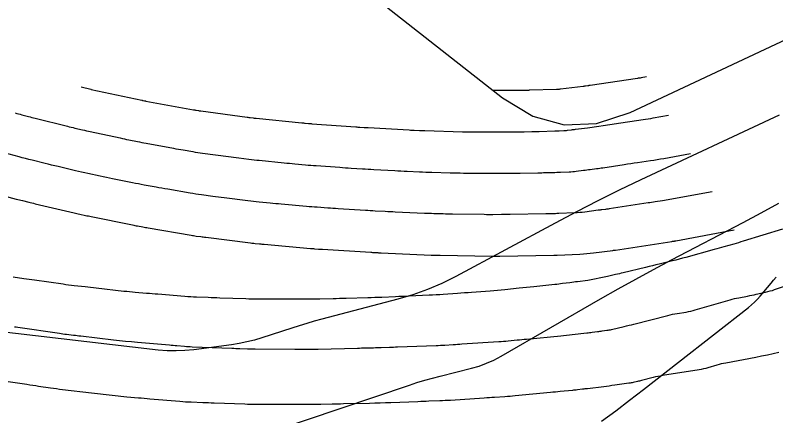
# Model space of a CAD drawing. Extents: x 1005228 to 1008882, y 1883389 to 1885754.
# Drawn here: x 1007624 to 1007678.9, y 1884974.9 to 1885003.8 of the extents above; entities that cross this region are included whole.
import ezdxf

# ---------------------------------------------------------------- set-up
doc = ezdxf.new("R2010")
doc.units = 0
for name, color, linetype in [('ATDIMS', 7, 'Continuous'), ('C-ANNO-NOTE', 7, 'Continuous'), ('S_BRIDGE', 7, 'Continuous'), ('TSOBSTACLE', 7, 'Continuous')]:
    doc.layers.add(name, color=color, linetype=linetype)

msp = doc.modelspace()

# ---------------------------------------------------------------- linework, layer by layer
at = {"layer": 'ATDIMS'}
for points in [[(1007621.454, 1884991.23), (1007624.108, 1884990.518), (1007624.22, 1884990.488), (1007624.332, 1884990.459), (1007624.445, 1884990.43), (1007624.558, 1884990.402), (1007625.009, 1884990.291), (1007625.122, 1884990.263), (1007625.235, 1884990.236), (1007625.348, 1884990.209), (1007625.462, 1884990.182), (1007628.272, 1884989.52), (1007628.375, 1884989.496), (1007628.478, 1884989.473), (1007628.582, 1884989.45), (1007628.685, 1884989.427), (1007629.099, 1884989.339), (1007629.203, 1884989.317), (1007629.306, 1884989.295), (1007629.41, 1884989.274), (1007629.514, 1884989.252), (1007632.48, 1884988.65), (1007632.574, 1884988.632), (1007632.668, 1884988.613), (1007632.762, 1884988.595), (1007632.856, 1884988.578), (1007633.233, 1884988.509), (1007633.328, 1884988.492), (1007633.422, 1884988.475), (1007633.516, 1884988.458), (1007633.611, 1884988.442), (1007636.725, 1884987.907), (1007636.812, 1884987.893), (1007636.898, 1884987.879), (1007636.985, 1884987.866), (1007637.072, 1884987.854), (1007637.42, 1884987.808), (1007637.507, 1884987.796), (1007637.594, 1884987.785), (1007637.681, 1884987.774), (1007637.768, 1884987.763), (1007641.006, 1884987.36), (1007641.086, 1884987.35), (1007641.167, 1884987.341), (1007641.247, 1884987.332), (1007641.328, 1884987.324), (1007641.65, 1884987.292), (1007641.73, 1884987.284), (1007641.811, 1884987.277), (1007641.891, 1884987.269), (1007641.972, 1884987.262), (1007645.319, 1884986.962), (1007645.391, 1884986.955), (1007645.464, 1884986.949), (1007645.536, 1884986.944), (1007645.609, 1884986.938), (1007645.899, 1884986.917), (1007645.971, 1884986.912), (1007646.044, 1884986.907), (1007646.116, 1884986.903), (1007646.189, 1884986.898), (1007649.66, 1884986.684), (1007649.723, 1884986.68), (1007649.786, 1884986.676), (1007649.849, 1884986.673), (1007649.913, 1884986.669), (1007650.165, 1884986.655), (1007650.229, 1884986.651), (1007650.292, 1884986.648), (1007650.355, 1884986.645), (1007650.418, 1884986.642), (1007654.027, 1884986.483), (1007654.081, 1884986.481), (1007654.136, 1884986.479), (1007654.19, 1884986.477), (1007654.244, 1884986.475), (1007654.461, 1884986.469), (1007654.515, 1884986.468), (1007654.569, 1884986.467), (1007654.623, 1884986.465), (1007654.678, 1884986.465), (1007658.416, 1884986.409), (1007658.462, 1884986.408), (1007658.508, 1884986.408), (1007658.553, 1884986.408), (1007658.599, 1884986.408), (1007658.781, 1884986.409), (1007658.827, 1884986.409), (1007658.872, 1884986.409), (1007658.918, 1884986.41), (1007658.964, 1884986.411), (1007662.857, 1884986.478), (1007662.877, 1884986.479), (1007662.897, 1884986.479), (1007662.918, 1884986.48), (1007662.938, 1884986.48), (1007663.019, 1884986.483), (1007663.039, 1884986.483), (1007663.06, 1884986.484), (1007663.08, 1884986.485), (1007663.1, 1884986.485), (1007664.748, 1884986.554), (1007664.99, 1884986.567), (1007665.231, 1884986.585), (1007665.473, 1884986.608), (1007665.713, 1884986.637), (1007667.127, 1884986.819), (1007667.171, 1884986.825), (1007667.244, 1884986.834), (1007667.259, 1884986.836), (1007667.274, 1884986.838), (1007667.288, 1884986.84), (1007667.303, 1884986.842), (1007671.373, 1884987.464), (1007671.421, 1884987.471), (1007671.469, 1884987.478), (1007671.565, 1884987.493), (1007671.59, 1884987.496), (1007671.614, 1884987.5), (1007671.638, 1884987.504), (1007671.661, 1884987.508), (1007675.867, 1884988.288)], [(1007679.337, 1884988.356), (1007676.524, 1884987.476), (1007676.351, 1884987.423), (1007676.177, 1884987.371), (1007676.002, 1884987.32), (1007675.828, 1884987.271), (1007675.128, 1884987.077), (1007674.953, 1884987.029), (1007674.778, 1884986.98), (1007674.603, 1884986.932), (1007674.428, 1884986.883), (1007672.386, 1884986.317), (1007672.145, 1884986.252), (1007671.904, 1884986.188), (1007671.663, 1884986.126), (1007671.421, 1884986.067), (1007670.452, 1884985.831), (1007670.209, 1884985.772), (1007669.967, 1884985.714), (1007669.725, 1884985.655), (1007669.483, 1884985.596), (1007667.864, 1884985.202), (1007667.728, 1884985.169), (1007667.591, 1884985.138), (1007667.455, 1884985.106), (1007667.318, 1884985.076), (1007666.733, 1884984.948), (1007666.615, 1884984.923), (1007666.497, 1884984.897), (1007666.379, 1884984.871), (1007666.261, 1884984.845), (1007665.79, 1884984.742), (1007665.672, 1884984.717), (1007665.553, 1884984.696), (1007665.434, 1884984.676), (1007665.315, 1884984.659), (1007664.565, 1884984.562), (1007664.43, 1884984.545), (1007664.295, 1884984.527), (1007664.16, 1884984.51), (1007664.025, 1884984.492), (1007663.486, 1884984.423), (1007663.351, 1884984.406), (1007663.216, 1884984.39), (1007663.081, 1884984.374), (1007662.946, 1884984.36), (1007661.413, 1884984.199), (1007661.152, 1884984.171), (1007660.891, 1884984.144), (1007660.63, 1884984.117), (1007660.369, 1884984.089), (1007659.324, 1884983.98), (1007659.063, 1884983.954), (1007658.802, 1884983.93), (1007658.54, 1884983.907), (1007658.278, 1884983.887), (1007656.935, 1884983.79), (1007656.68, 1884983.771), (1007656.424, 1884983.753), (1007656.168, 1884983.734), (1007655.913, 1884983.716), (1007654.891, 1884983.642), (1007654.635, 1884983.624), (1007654.379, 1884983.609), (1007654.124, 1884983.595), (1007653.868, 1884983.583), (1007652.443, 1884983.52), (1007652.194, 1884983.51), (1007651.945, 1884983.499), (1007651.696, 1884983.488), (1007651.447, 1884983.477), (1007650.452, 1884983.434), (1007650.203, 1884983.424), (1007649.954, 1884983.415), (1007649.705, 1884983.407), (1007649.456, 1884983.4), (1007647.888, 1884983.359), (1007647.652, 1884983.353), (1007647.417, 1884983.346), (1007647.181, 1884983.34), (1007646.945, 1884983.334), (1007646.002, 1884983.31), (1007645.766, 1884983.304), (1007645.53, 1884983.301), (1007645.294, 1884983.299), (1007645.058, 1884983.298), (1007643.327, 1884983.301), (1007642.883, 1884983.302), (1007642.438, 1884983.303), (1007641.549, 1884983.304), (1007641.327, 1884983.305), (1007641.105, 1884983.309), (1007640.883, 1884983.314), (1007640.661, 1884983.321), (1007638.788, 1884983.388), (1007638.578, 1884983.395), (1007638.367, 1884983.403), (1007638.157, 1884983.41), (1007637.946, 1884983.418), (1007637.104, 1884983.448), (1007636.894, 1884983.457), (1007636.684, 1884983.468), (1007636.474, 1884983.481), (1007636.264, 1884983.497), (1007634.326, 1884983.656), (1007634.12, 1884983.673), (1007633.915, 1884983.69), (1007633.71, 1884983.706), (1007633.505, 1884983.723), (1007632.685, 1884983.791), (1007632.48, 1884983.808), (1007632.275, 1884983.828), (1007632.07, 1884983.848), (1007631.866, 1884983.87), (1007629.871, 1884984.094), (1007629.672, 1884984.117), (1007629.473, 1884984.139), (1007629.274, 1884984.161), (1007629.075, 1884984.184), (1007628.279, 1884984.273), (1007628.08, 1884984.296), (1007627.882, 1884984.321), (1007627.683, 1884984.347), (1007627.485, 1884984.375), (1007625.431, 1884984.67), (1007625.239, 1884984.698), (1007625.046, 1884984.725), (1007624.854, 1884984.753), (1007624.662, 1884984.781), (1007623.892, 1884984.891)]]:
    msp.add_lwpolyline(points, dxfattribs=at)
at = {"layer": 'C-ANNO-NOTE'}
for points in [[(1007645.904, 1885008.211), (1007659.17, 1884997.803), (1007661.347, 1884996.479), (1007663.606, 1884995.863), (1007665.945, 1884995.953), (1007668.365, 1884996.75), (1007680.807, 1885002.568)], [(1007679.104, 1884996.545), (1007669.145, 1884991.889), (1007667.582, 1884991.145), (1007666.03, 1884990.38), (1007664.488, 1884989.593), (1007662.957, 1884988.786), (1007655.796, 1884984.947), (1007654.786, 1884984.443), (1007653.752, 1884984.001), (1007652.694, 1884983.62), (1007651.612, 1884983.302), (1007646.139, 1884981.864), (1007645.593, 1884981.716), (1007645.049, 1884981.561), (1007644.507, 1884981.398), (1007643.968, 1884981.227), (1007641.815, 1884980.527), (1007641.274, 1884980.365), (1007640.727, 1884980.227), (1007640.175, 1884980.115), (1007639.617, 1884980.028), (1007636.908, 1884979.667), (1007636.269, 1884979.601), (1007635.63, 1884979.576), (1007634.991, 1884979.59), (1007634.351, 1884979.643), (1007622.171, 1884981.042)]]:
    msp.add_lwpolyline(points, dxfattribs=at)
at = {"layer": 'S_BRIDGE'}
for points in [[(1007642.529, 1884973.789), (1007652.446, 1884977.118), (1007652.998, 1884977.297), (1007653.553, 1884977.466), (1007654.111, 1884977.623), (1007654.673, 1884977.77), (1007656.924, 1884978.334), (1007657.48, 1884978.494), (1007658.02, 1884978.691), (1007658.546, 1884978.925), (1007659.056, 1884979.195), (1007666.233, 1884983.324), (1007667.5, 1884984.045), (1007668.775, 1884984.753), (1007670.057, 1884985.448), (1007671.346, 1884986.13), (1007676.515, 1884988.831), (1007677.802, 1884989.517), (1007679.077, 1884990.223)], [(1007666.309, 1884974.526), (1007667.322, 1884975.274), (1007668.327, 1884976.033), (1007669.324, 1884976.802), (1007676.89, 1884982.702), (1007677.119, 1884982.891), (1007677.337, 1884983.091), (1007677.543, 1884983.303), (1007677.739, 1884983.526), (1007678.52, 1884984.468), (1007678.702, 1884984.68), (1007678.891, 1884984.886)]]:
    msp.add_lwpolyline(points, dxfattribs=at)
at = {"layer": 'TSOBSTACLE'}
for points in [[(1007669.545, 1884999.314), (1007669.149, 1884999.241), (1007669.083, 1884999.229), (1007669.017, 1884999.218), (1007668.95, 1884999.207), (1007668.884, 1884999.197), (1007665.476, 1884998.696), (1007665.436, 1884998.69), (1007665.395, 1884998.684), (1007665.354, 1884998.678), (1007665.313, 1884998.672), (1007665.15, 1884998.647), (1007665.11, 1884998.641), (1007665.069, 1884998.635), (1007665.028, 1884998.63), (1007664.987, 1884998.625), (1007663.347, 1884998.422), (1007663.306, 1884998.417), (1007663.239, 1884998.408), (1007663.226, 1884998.407), (1007663.212, 1884998.405), (1007663.199, 1884998.404), (1007663.185, 1884998.404), (1007663.121, 1884998.401), (1007663.091, 1884998.4), (1007663.061, 1884998.399), (1007661.118, 1884998.344), (1007661.087, 1884998.343), (1007661.056, 1884998.342), (1007660.993, 1884998.341), (1007660.962, 1884998.341), (1007660.93, 1884998.341), (1007658.497, 1884998.331)], [(1007628.798, 1884998.588), (1007629.478, 1884998.421), (1007629.492, 1884998.418), (1007629.516, 1884998.412), (1007629.52, 1884998.411), (1007633.168, 1884997.632), (1007633.192, 1884997.627), (1007633.215, 1884997.622), (1007633.239, 1884997.617), (1007633.262, 1884997.612), (1007633.357, 1884997.593), (1007633.381, 1884997.588), (1007633.404, 1884997.583), (1007633.428, 1884997.579), (1007633.452, 1884997.574), (1007636.896, 1884996.944), (1007636.94, 1884996.936), (1007636.983, 1884996.929), (1007637.027, 1884996.921), (1007637.071, 1884996.913), (1007637.247, 1884996.883), (1007637.291, 1884996.876), (1007637.335, 1884996.869), (1007637.379, 1884996.862), (1007637.423, 1884996.856), (1007640.757, 1884996.409), (1007640.812, 1884996.402), (1007640.866, 1884996.395), (1007640.921, 1884996.388), (1007640.976, 1884996.381), (1007641.194, 1884996.354), (1007641.249, 1884996.347), (1007641.304, 1884996.341), (1007641.358, 1884996.335), (1007641.413, 1884996.329), (1007644.7, 1884996.003), (1007644.76, 1884995.997), (1007644.82, 1884995.991), (1007644.88, 1884995.986), (1007644.94, 1884995.98), (1007645.181, 1884995.959), (1007645.241, 1884995.954), (1007645.301, 1884995.949), (1007645.361, 1884995.944), (1007645.421, 1884995.939), (1007648.595, 1884995.711), (1007648.668, 1884995.706), (1007648.741, 1884995.701), (1007648.814, 1884995.697), (1007648.886, 1884995.692), (1007649.178, 1884995.674), (1007649.251, 1884995.67), (1007649.324, 1884995.665), (1007649.396, 1884995.661), (1007649.469, 1884995.657), (1007652.424, 1884995.491), (1007652.519, 1884995.486), (1007652.614, 1884995.481), (1007652.709, 1884995.476), (1007652.804, 1884995.472), (1007653.184, 1884995.455), (1007653.279, 1884995.451), (1007653.374, 1884995.448), (1007653.468, 1884995.444), (1007653.563, 1884995.442), (1007656.282, 1884995.366), (1007656.399, 1884995.363), (1007656.515, 1884995.36), (1007656.632, 1884995.358), (1007656.748, 1884995.356), (1007657.214, 1884995.349), (1007657.331, 1884995.348), (1007657.447, 1884995.347), (1007657.564, 1884995.347), (1007657.68, 1884995.347), (1007660.164, 1884995.357), (1007660.302, 1884995.358), (1007660.439, 1884995.359), (1007660.577, 1884995.361), (1007660.714, 1884995.363), (1007661.265, 1884995.372), (1007661.402, 1884995.375), (1007661.54, 1884995.378), (1007661.677, 1884995.381), (1007661.815, 1884995.385), (1007662.925, 1884995.416), (1007663.004, 1884995.419), (1007663.083, 1884995.421), (1007663.163, 1884995.424), (1007663.242, 1884995.427), (1007663.576, 1884995.441), (1007663.647, 1884995.445), (1007663.717, 1884995.45), (1007663.788, 1884995.457), (1007663.858, 1884995.465), (1007664.138, 1884995.502), (1007664.209, 1884995.511), (1007664.279, 1884995.52), (1007664.349, 1884995.528), (1007664.419, 1884995.537), (1007665.299, 1884995.646), (1007665.459, 1884995.666), (1007665.62, 1884995.688), (1007665.78, 1884995.711), (1007665.94, 1884995.734), (1007666.581, 1884995.832), (1007666.741, 1884995.857), (1007666.901, 1884995.881), (1007667.062, 1884995.905), (1007667.222, 1884995.928), (1007669.299, 1884996.233), (1007669.482, 1884996.261), (1007669.666, 1884996.291), (1007669.848, 1884996.322), (1007670.031, 1884996.355), (1007671.126, 1884996.558)], [(1007624.022, 1884996.716), (1007624.142, 1884996.683), (1007624.262, 1884996.65), (1007624.381, 1884996.617), (1007624.501, 1884996.585), (1007624.981, 1884996.456), (1007625.101, 1884996.425), (1007625.221, 1884996.393), (1007625.341, 1884996.363), (1007625.461, 1884996.333), (1007627.794, 1884995.759), (1007627.931, 1884995.725), (1007628.069, 1884995.692), (1007628.206, 1884995.659), (1007628.343, 1884995.627), (1007628.893, 1884995.497), (1007629.031, 1884995.465), (1007629.168, 1884995.434), (1007629.306, 1884995.403), (1007629.444, 1884995.373), (1007631.601, 1884994.912), (1007631.757, 1884994.879), (1007631.912, 1884994.847), (1007632.068, 1884994.814), (1007632.224, 1884994.783), (1007632.847, 1884994.656), (1007633.003, 1884994.625), (1007633.159, 1884994.594), (1007633.315, 1884994.565), (1007633.472, 1884994.536), (1007635.449, 1884994.174), (1007635.622, 1884994.142), (1007635.796, 1884994.111), (1007635.97, 1884994.081), (1007636.144, 1884994.051), (1007636.841, 1884993.931), (1007637.015, 1884993.902), (1007637.19, 1884993.874), (1007637.365, 1884993.848), (1007637.54, 1884993.824), (1007639.405, 1884993.574), (1007639.591, 1884993.549), (1007639.776, 1884993.525), (1007639.961, 1884993.502), (1007640.146, 1884993.478), (1007640.887, 1884993.386), (1007641.073, 1884993.364), (1007641.258, 1884993.342), (1007641.444, 1884993.322), (1007641.63, 1884993.303), (1007643.433, 1884993.124), (1007643.625, 1884993.105), (1007643.817, 1884993.087), (1007644.009, 1884993.069), (1007644.202, 1884993.052), (1007644.971, 1884992.983), (1007645.163, 1884992.966), (1007645.355, 1884992.95), (1007645.548, 1884992.935), (1007645.74, 1884992.921), (1007647.433, 1884992.799), (1007647.637, 1884992.785), (1007647.842, 1884992.771), (1007648.046, 1884992.757), (1007648.251, 1884992.744), (1007649.069, 1884992.694), (1007649.273, 1884992.682), (1007649.478, 1884992.669), (1007649.682, 1884992.657), (1007649.887, 1884992.646), (1007651.393, 1884992.561), (1007651.617, 1884992.549), (1007651.84, 1884992.537), (1007652.064, 1884992.527), (1007652.287, 1884992.516), (1007653.181, 1884992.477), (1007653.404, 1884992.468), (1007653.628, 1884992.459), (1007653.851, 1884992.452), (1007654.075, 1884992.445), (1007655.383, 1884992.409), (1007655.625, 1884992.402), (1007655.867, 1884992.397), (1007656.108, 1884992.392), (1007656.35, 1884992.388), (1007657.317, 1884992.374), (1007657.559, 1884992.371), (1007657.801, 1884992.369), (1007658.042, 1884992.368), (1007658.284, 1884992.368), (1007659.398, 1884992.373), (1007659.658, 1884992.374), (1007659.917, 1884992.377), (1007660.176, 1884992.38), (1007660.436, 1884992.384), (1007661.721, 1884992.406), (1007661.857, 1884992.409), (1007661.992, 1884992.412), (1007662.128, 1884992.415), (1007662.263, 1884992.419), (1007662.805, 1884992.434), (1007662.94, 1884992.438), (1007663.075, 1884992.443), (1007663.211, 1884992.448), (1007663.346, 1884992.453), (1007663.967, 1884992.479), (1007664.094, 1884992.486), (1007664.222, 1884992.495), (1007664.349, 1884992.507), (1007664.476, 1884992.523), (1007665.005, 1884992.591), (1007665.121, 1884992.606), (1007665.238, 1884992.621), (1007665.355, 1884992.635), (1007665.471, 1884992.65), (1007665.938, 1884992.707), (1007666.055, 1884992.722), (1007666.171, 1884992.738), (1007666.287, 1884992.754), (1007666.404, 1884992.772), (1007667.932, 1884993.005), (1007668.17, 1884993.041), (1007668.408, 1884993.077), (1007668.646, 1884993.113), (1007668.885, 1884993.148), (1007669.838, 1884993.288), (1007670.077, 1884993.324), (1007670.315, 1884993.362), (1007670.552, 1884993.403), (1007670.789, 1884993.446), (1007672.706, 1884993.801)], [(1007674.286, 1884991.044), (1007671.225, 1884990.477), (1007671.095, 1884990.454), (1007670.964, 1884990.431), (1007670.833, 1884990.41), (1007670.702, 1884990.39), (1007670.177, 1884990.313), (1007670.046, 1884990.294), (1007669.915, 1884990.274), (1007669.783, 1884990.254), (1007669.652, 1884990.235), (1007666.853, 1884989.807), (1007666.788, 1884989.797), (1007666.722, 1884989.788), (1007666.657, 1884989.779), (1007666.591, 1884989.771), (1007666.328, 1884989.738), (1007666.263, 1884989.73), (1007666.197, 1884989.722), (1007666.131, 1884989.714), (1007666.066, 1884989.705), (1007665.095, 1884989.58), (1007664.911, 1884989.558), (1007664.727, 1884989.54), (1007664.542, 1884989.526), (1007664.357, 1884989.517), (1007663.223, 1884989.469), (1007663.145, 1884989.466), (1007663.068, 1884989.463), (1007662.99, 1884989.461), (1007662.912, 1884989.458), (1007662.601, 1884989.45), (1007662.523, 1884989.447), (1007662.445, 1884989.446), (1007662.367, 1884989.444), (1007662.289, 1884989.442), (1007659.705, 1884989.397), (1007659.55, 1884989.395), (1007659.395, 1884989.393), (1007659.24, 1884989.392), (1007659.085, 1884989.391), (1007658.464, 1884989.388), (1007658.309, 1884989.388), (1007658.154, 1884989.388), (1007657.999, 1884989.39), (1007657.844, 1884989.392), (1007655.552, 1884989.426), (1007655.385, 1884989.428), (1007655.218, 1884989.432), (1007655.051, 1884989.436), (1007654.884, 1884989.44), (1007654.216, 1884989.458), (1007654.049, 1884989.463), (1007653.882, 1884989.469), (1007653.715, 1884989.475), (1007653.548, 1884989.482), (1007651.425, 1884989.576), (1007651.245, 1884989.584), (1007651.066, 1884989.593), (1007650.887, 1884989.602), (1007650.707, 1884989.612), (1007649.991, 1884989.652), (1007649.811, 1884989.662), (1007649.632, 1884989.673), (1007649.453, 1884989.684), (1007649.274, 1884989.695), (1007647.326, 1884989.815), (1007647.135, 1884989.827), (1007646.943, 1884989.839), (1007646.751, 1884989.852), (1007646.56, 1884989.866), (1007645.793, 1884989.921), (1007645.601, 1884989.935), (1007645.41, 1884989.95), (1007645.218, 1884989.966), (1007645.027, 1884989.983), (1007643.215, 1884990.145), (1007643.014, 1884990.164), (1007642.814, 1884990.182), (1007642.614, 1884990.201), (1007642.413, 1884990.221), (1007641.613, 1884990.3), (1007641.412, 1884990.321), (1007641.212, 1884990.343), (1007641.013, 1884990.366), (1007640.813, 1884990.39), (1007639.096, 1884990.603), (1007638.89, 1884990.629), (1007638.685, 1884990.655), (1007638.48, 1884990.682), (1007638.275, 1884990.709), (1007637.454, 1884990.819), (1007637.249, 1884990.848), (1007637.044, 1884990.878), (1007636.84, 1884990.91), (1007636.636, 1884990.944), (1007635.034, 1884991.219), (1007634.821, 1884991.256), (1007634.609, 1884991.294), (1007634.397, 1884991.331), (1007634.185, 1884991.37), (1007633.337, 1884991.525), (1007633.125, 1884991.564), (1007632.914, 1884991.605), (1007632.702, 1884991.646), (1007632.491, 1884991.688), (1007631.057, 1884991.979), (1007630.833, 1884992.025), (1007630.609, 1884992.071), (1007630.386, 1884992.118), (1007630.163, 1884992.166), (1007629.27, 1884992.356), (1007629.046, 1884992.405), (1007628.823, 1884992.454), (1007628.601, 1884992.505), (1007628.378, 1884992.557), (1007627.122, 1884992.853), (1007626.887, 1884992.908), (1007626.652, 1884992.964), (1007626.417, 1884993.021), (1007626.183, 1884993.079), (1007625.245, 1884993.309), (1007625.011, 1884993.368), (1007624.777, 1884993.427), (1007624.543, 1884993.488), (1007624.31, 1884993.55), (1007623.227, 1884993.841)], [(1007623.973, 1884981.325), (1007624.097, 1884981.307), (1007624.22, 1884981.289), (1007627.221, 1884980.847), (1007627.348, 1884980.828), (1007627.476, 1884980.811), (1007627.603, 1884980.795), (1007627.731, 1884980.78), (1007628.242, 1884980.721), (1007628.37, 1884980.706), (1007628.498, 1884980.691), (1007628.626, 1884980.676), (1007628.754, 1884980.661), (1007631.128, 1884980.385), (1007631.556, 1884980.336), (1007631.985, 1884980.291), (1007632.414, 1884980.249), (1007632.843, 1884980.21), (1007635.145, 1884980.009), (1007635.281, 1884979.997), (1007635.418, 1884979.985), (1007635.554, 1884979.973), (1007635.691, 1884979.961), (1007636.237, 1884979.914), (1007636.373, 1884979.904), (1007636.51, 1884979.894), (1007636.647, 1884979.887), (1007636.784, 1884979.881), (1007639.658, 1884979.775), (1007639.797, 1884979.769), (1007639.937, 1884979.764), (1007640.076, 1884979.759), (1007640.215, 1884979.754), (1007640.772, 1884979.734), (1007640.911, 1884979.729), (1007641.05, 1884979.726), (1007641.19, 1884979.724), (1007641.329, 1884979.723), (1007644.19, 1884979.715), (1007644.331, 1884979.715), (1007644.471, 1884979.714), (1007644.612, 1884979.714), (1007644.752, 1884979.714), (1007645.314, 1884979.712), (1007645.454, 1884979.712), (1007645.595, 1884979.713), (1007645.735, 1884979.715), (1007645.876, 1884979.718), (1007648.709, 1884979.784), (1007648.852, 1884979.787), (1007648.995, 1884979.791), (1007649.138, 1884979.794), (1007649.281, 1884979.798), (1007649.853, 1884979.811), (1007649.996, 1884979.815), (1007650.139, 1884979.819), (1007650.282, 1884979.824), (1007650.425, 1884979.829), (1007651.014, 1884979.851), (1007651.16, 1884979.857), (1007651.306, 1884979.862), (1007651.452, 1884979.867), (1007651.597, 1884979.873), (1007654.377, 1884979.971), (1007654.532, 1884979.977), (1007654.687, 1884979.985), (1007654.842, 1884979.993), (1007654.997, 1884980.003), (1007655.617, 1884980.043), (1007655.772, 1884980.054), (1007655.927, 1884980.064), (1007656.081, 1884980.074), (1007656.236, 1884980.083), (1007658.904, 1884980.252), (1007659.07, 1884980.263), (1007659.235, 1884980.275), (1007659.401, 1884980.289), (1007659.566, 1884980.305), (1007660.226, 1884980.369), (1007660.391, 1884980.385), (1007660.556, 1884980.401), (1007660.721, 1884980.417), (1007660.886, 1884980.433), (1007663.363, 1884980.668), (1007663.571, 1884980.688), (1007663.778, 1884980.71), (1007663.985, 1884980.732), (1007664.192, 1884980.756), (1007665.247, 1884980.882), (1007665.341, 1884980.893), (1007665.435, 1884980.904), (1007665.529, 1884980.915), (1007665.622, 1884980.927), (1007666.016, 1884980.975), (1007666.1, 1884980.985), (1007666.185, 1884980.996), (1007666.269, 1884981.007), (1007666.354, 1884981.019), (1007666.691, 1884981.065), (1007666.775, 1884981.078), (1007666.859, 1884981.093), (1007666.942, 1884981.109), (1007667.025, 1884981.127), (1007667.929, 1884981.338), (1007668.108, 1884981.38), (1007668.286, 1884981.423), (1007668.463, 1884981.467), (1007668.641, 1884981.512), (1007671.09, 1884982.141), (1007671.253, 1884982.181), (1007671.416, 1884982.216), (1007671.58, 1884982.248), (1007671.745, 1884982.277), (1007672.406, 1884982.382), (1007672.57, 1884982.411), (1007672.734, 1884982.445), (1007672.896, 1884982.484), (1007673.057, 1884982.528), (1007675.572, 1884983.264), (1007675.727, 1884983.307), (1007675.883, 1884983.347), (1007676.04, 1884983.382), (1007676.198, 1884983.414), (1007676.831, 1884983.534), (1007676.989, 1884983.564), (1007677.146, 1884983.596), (1007677.304, 1884983.629), (1007677.461, 1884983.664), (1007678.133, 1884983.814), (1007678.297, 1884983.852), (1007678.46, 1884983.895), (1007678.621, 1884983.942), (1007678.782, 1884983.994), (1007681.204, 1884984.803)], [(1007679.082, 1884979.459), (1007678.669, 1884979.369), (1007678.255, 1884979.282), (1007677.84, 1884979.198), (1007677.425, 1884979.118), (1007675.257, 1884978.708), (1007675.094, 1884978.675), (1007674.933, 1884978.639), (1007674.772, 1884978.598), (1007674.613, 1884978.554), (1007673.976, 1884978.367), (1007673.817, 1884978.323), (1007673.656, 1884978.285), (1007673.494, 1884978.251), (1007673.331, 1884978.222), (1007670.691, 1884977.803), (1007670.523, 1884977.774), (1007670.356, 1884977.741), (1007670.19, 1884977.705), (1007670.025, 1884977.665), (1007669.185, 1884977.449), (1007669.11, 1884977.43), (1007669.035, 1884977.411), (1007668.96, 1884977.393), (1007668.885, 1884977.376), (1007668.584, 1884977.306), (1007668.509, 1884977.289), (1007668.433, 1884977.274), (1007668.357, 1884977.261), (1007668.281, 1884977.249), (1007667.252, 1884977.107), (1007667.055, 1884977.08), (1007666.858, 1884977.054), (1007666.661, 1884977.029), (1007666.463, 1884977.004), (1007665.286, 1884976.861), (1007665.196, 1884976.85), (1007665.105, 1884976.839), (1007665.015, 1884976.828), (1007664.924, 1884976.817), (1007664.563, 1884976.774), (1007664.472, 1884976.764), (1007664.382, 1884976.754), (1007664.291, 1884976.744), (1007664.2, 1884976.736), (1007663.326, 1884976.653), (1007663.15, 1884976.636), (1007662.974, 1884976.619), (1007662.798, 1884976.602), (1007662.622, 1884976.585), (1007660.079, 1884976.337), (1007659.893, 1884976.319), (1007659.707, 1884976.304), (1007659.52, 1884976.289), (1007659.334, 1884976.277), (1007658.588, 1884976.23), (1007658.401, 1884976.218), (1007658.215, 1884976.206), (1007658.028, 1884976.194), (1007657.842, 1884976.182), (1007655.417, 1884976.022), (1007655.222, 1884976.01), (1007655.026, 1884976), (1007654.83, 1884975.991), (1007654.634, 1884975.983), (1007653.85, 1884975.955), (1007653.654, 1884975.948), (1007653.459, 1884975.941), (1007653.263, 1884975.934), (1007653.067, 1884975.926), (1007651.108, 1884975.852), (1007650.727, 1884975.839), (1007650.345, 1884975.826), (1007649.963, 1884975.815), (1007649.581, 1884975.805), (1007647.696, 1884975.76), (1007647.493, 1884975.755), (1007647.29, 1884975.75), (1007647.088, 1884975.745), (1007646.885, 1884975.741), (1007646.073, 1884975.722), (1007645.87, 1884975.718), (1007645.667, 1884975.715), (1007645.464, 1884975.713), (1007645.261, 1884975.713), (1007643.036, 1884975.719), (1007642.831, 1884975.719), (1007642.627, 1884975.72), (1007642.422, 1884975.72), (1007642.217, 1884975.721), (1007641.399, 1884975.723), (1007641.194, 1884975.724), (1007640.99, 1884975.727), (1007640.785, 1884975.732), (1007640.58, 1884975.739), (1007638.372, 1884975.82), (1007638.167, 1884975.827), (1007637.961, 1884975.835), (1007637.755, 1884975.843), (1007637.55, 1884975.85), (1007636.727, 1884975.881), (1007636.521, 1884975.889), (1007636.316, 1884975.901), (1007636.111, 1884975.915), (1007635.906, 1884975.931), (1007633.746, 1884976.116), (1007633.537, 1884976.134), (1007633.328, 1884976.152), (1007633.119, 1884976.17), (1007632.91, 1884976.189), (1007632.075, 1884976.262), (1007631.866, 1884976.281), (1007631.657, 1884976.301), (1007631.449, 1884976.323), (1007631.24, 1884976.347), (1007630.385, 1884976.447), (1007630.173, 1884976.471), (1007629.96, 1884976.496), (1007629.748, 1884976.52), (1007629.536, 1884976.545), (1007627.448, 1884976.786), (1007627.232, 1884976.812), (1007627.016, 1884976.839), (1007626.8, 1884976.868), (1007626.585, 1884976.899), (1007625.724, 1884977.026), (1007625.509, 1884977.058), (1007625.293, 1884977.089), (1007625.078, 1884977.121), (1007624.863, 1884977.152), (1007622.832, 1884977.45)]]:
    msp.add_lwpolyline(points, dxfattribs=at)

doc.saveas('drawing.dxf')
